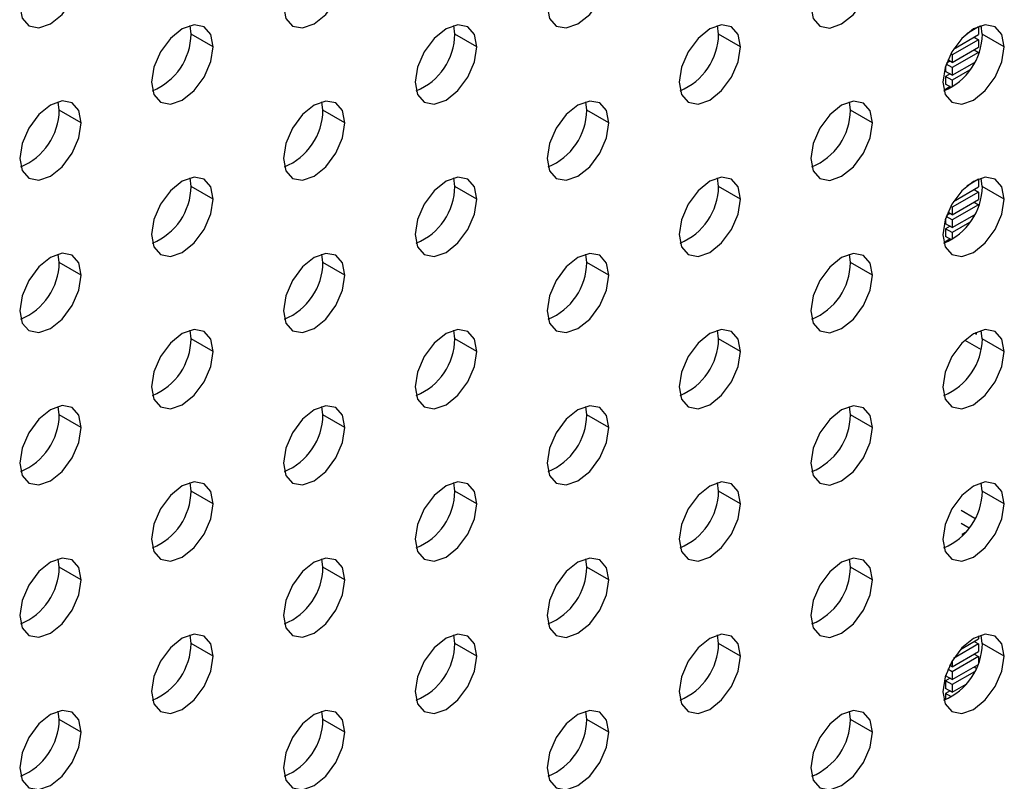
# Model space of a CAD drawing. Header units: millimetres. Extents: x 0 to 1118, y 0 to 864.
# Tile 294 of 309: x 1016.14 to 1020.1, y 702.84 to 705.9. Entities that reach past the tile are written whole.
import ezdxf

# ---------------------------------------------------------------- set-up
doc = ezdxf.new("R2010")
doc.units = ezdxf.units.MM

msp = doc.modelspace()

# ---------------------------------------------------------------- linework, layer by layer
at = {"color": 7, "linetype": 'Continuous', "lineweight": 25}
for p, q in [((1016.8254, 705.8419), (1016.8214, 705.8758)), ((1017.8861, 705.8418), (1017.8821, 705.8757)), ((1018.9468, 705.8417), (1018.9427, 705.8756)), ((1020.0074, 705.8416), (1020.0034, 705.8755)), ((1016.9138, 705.7909), (1016.8254, 705.8419)), ((1017.9745, 705.7908), (1017.8861, 705.8418)), ((1019.0352, 705.7907), (1018.9468, 705.8417)), ((1019.8917, 705.7815), (1019.9924, 705.8396)), ((1019.9924, 705.8702), (1019.9446, 705.8426)), ((1019.9908, 705.8712), (1019.9924, 705.8702)), ((1019.9924, 705.8702), (1019.9924, 705.8396)), ((1020.0051, 705.8681), (1019.9961, 705.8732)), ((1020.0958, 705.7906), (1020.0074, 705.8416)), ((1019.9924, 705.8192), (1019.8864, 705.758)), ((1019.9747, 705.8294), (1019.9924, 705.8192)), ((1019.9924, 705.8192), (1019.9924, 705.7886)), ((1019.8864, 705.758), (1019.8801, 705.7616)), ((1019.8864, 705.7274), (1019.9924, 705.7886)), ((1019.9924, 705.7682), (1019.8864, 705.7069)), ((1019.8864, 705.758), (1019.8864, 705.7274)), ((1019.9747, 705.7784), (1019.9924, 705.7682)), ((1019.9924, 705.7682), (1019.9924, 705.7648)), ((1019.8864, 705.7069), (1019.862, 705.721)), ((1019.8775, 705.7325), (1019.8632, 705.7242)), ((1019.8864, 705.7274), (1019.8685, 705.7377)), ((1019.8864, 705.6763), (1019.9758, 705.7279)), ((1019.9747, 705.7273), (1019.9753, 705.727)), ((1019.8598, 705.7146), (1019.8598, 705.6916)), ((1019.8864, 705.6763), (1019.8598, 705.6916)), ((1019.8775, 705.6814), (1019.8598, 705.6712)), ((1019.8864, 705.7069), (1019.8864, 705.6763)), ((1019.9561, 705.6962), (1019.8864, 705.6559)), ((1019.8864, 705.6559), (1019.8598, 705.6712)), ((1019.8598, 705.6712), (1019.8598, 705.6406)), ((1019.8833, 705.6271), (1019.8598, 705.6406)), ((1019.8864, 705.6559), (1019.8864, 705.6289)), ((1019.8775, 705.6304), (1019.8598, 705.6202)), ((1019.864, 705.6178), (1019.8598, 705.6202)), ((1019.8598, 705.6202), (1019.8598, 705.6162)), ((1016.2951, 705.5358), (1016.2911, 705.5696)), ((1017.3558, 705.5357), (1017.3517, 705.5695)), ((1018.4164, 705.5356), (1018.4124, 705.5694)), ((1019.4771, 705.5355), (1019.4731, 705.5693)), ((1016.3835, 705.4848), (1016.2951, 705.5358)), ((1017.4442, 705.4847), (1017.3558, 705.5357)), ((1018.5048, 705.4846), (1018.4164, 705.5356)), ((1019.5655, 705.4845), (1019.4771, 705.5355)), ((1016.8254, 705.2295), (1016.8214, 705.2634)), ((1017.8861, 705.2294), (1017.8821, 705.2633)), ((1018.9468, 705.2293), (1018.9427, 705.2632)), ((1019.9924, 705.2578), (1019.9446, 705.2302)), ((1019.9907, 705.2588), (1019.9924, 705.2578)), ((1019.9924, 705.2578), (1019.9924, 705.2272)), ((1020.0074, 705.2292), (1020.0034, 705.2631)), ((1016.9138, 705.1785), (1016.8254, 705.2295)), ((1017.9745, 705.1784), (1017.8861, 705.2294)), ((1019.0352, 705.1783), (1018.9468, 705.2293)), ((1019.9924, 705.2068), (1019.8864, 705.1456)), ((1019.8917, 705.1691), (1019.9924, 705.2272)), ((1019.9747, 705.217), (1019.9924, 705.2068)), ((1019.9924, 705.2068), (1019.9924, 705.1762)), ((1020.0958, 705.1782), (1020.0074, 705.2292)), ((1019.8864, 705.1149), (1019.9924, 705.1762)), ((1019.9747, 705.166), (1019.9924, 705.1558)), ((1019.8864, 705.1149), (1019.8685, 705.1252)), ((1019.8864, 705.1456), (1019.8801, 705.1492)), ((1019.9924, 705.1558), (1019.8864, 705.0945)), ((1019.8864, 705.1456), (1019.8864, 705.1149)), ((1019.9924, 705.1558), (1019.9924, 705.1524)), ((1019.8598, 705.1022), (1019.8598, 705.0792)), ((1019.8864, 705.0945), (1019.862, 705.1086)), ((1019.8775, 705.12), (1019.8632, 705.1118)), ((1019.8864, 705.0639), (1019.9758, 705.1155)), ((1019.8864, 705.0945), (1019.8864, 705.0639)), ((1019.9561, 705.0838), (1019.8864, 705.0435)), ((1019.9747, 705.1149), (1019.9753, 705.1146)), ((1019.8864, 705.0639), (1019.8598, 705.0792)), ((1019.8775, 705.069), (1019.8598, 705.0588)), ((1019.8864, 705.0435), (1019.8598, 705.0588)), ((1019.8598, 705.0588), (1019.8598, 705.0282)), ((1019.8864, 705.0435), (1019.8864, 705.0165)), ((1019.8833, 705.0147), (1019.8598, 705.0282)), ((1019.8775, 705.018), (1019.8598, 705.0078)), ((1019.864, 705.0054), (1019.8598, 705.0078)), ((1019.8598, 705.0078), (1019.8598, 705.0038)), ((1016.2951, 704.9234), (1016.2911, 704.9572)), ((1016.3835, 704.8723), (1016.2951, 704.9234)), ((1017.3558, 704.9233), (1017.3517, 704.9571)), ((1017.4442, 704.8722), (1017.3558, 704.9233)), ((1018.4164, 704.9232), (1018.4124, 704.957)), ((1019.4771, 704.9231), (1019.4731, 704.9569)), ((1018.5048, 704.8721), (1018.4164, 704.9232)), ((1019.5655, 704.872), (1019.4771, 704.9231)), ((1016.8254, 704.6171), (1016.8214, 704.651)), ((1017.8861, 704.617), (1017.8821, 704.6509)), ((1018.9468, 704.6169), (1018.9427, 704.6508)), ((1020.0074, 704.6168), (1020.0034, 704.6507)), ((1016.9138, 704.5661), (1016.8254, 704.6171)), ((1017.9745, 704.566), (1017.8861, 704.617)), ((1019.0352, 704.5659), (1018.9468, 704.6169)), ((1019.9369, 704.6111), (1020.0023, 704.5734)), ((1019.9761, 704.6395), (1019.9836, 704.6352)), ((1019.9836, 704.6352), (1019.9836, 704.6433)), ((1020.0958, 704.5658), (1020.0074, 704.6168)), ((1016.2951, 704.311), (1016.2911, 704.3448)), ((1017.3558, 704.3109), (1017.3517, 704.3447)), ((1018.4164, 704.3108), (1018.4124, 704.3446)), ((1019.4771, 704.3107), (1019.4731, 704.3445)), ((1016.3835, 704.2599), (1016.2951, 704.311)), ((1017.4442, 704.2598), (1017.3558, 704.3109)), ((1018.5048, 704.2597), (1018.4164, 704.3108)), ((1019.5655, 704.2596), (1019.4771, 704.3107)), ((1016.8254, 704.0047), (1016.8214, 704.0386)), ((1017.8861, 704.0046), (1017.8821, 704.0385)), ((1018.9468, 704.0045), (1018.9427, 704.0384)), ((1020.0074, 704.0044), (1020.0034, 704.0383)), ((1016.9138, 703.9537), (1016.8254, 704.0047)), ((1017.9745, 703.9536), (1017.8861, 704.0046)), ((1019.0352, 703.9535), (1018.9468, 704.0045)), ((1020.0958, 703.9534), (1020.0074, 704.0044)), ((1019.9774, 703.8937), (1019.9217, 703.9258)), ((1019.9541, 703.8561), (1019.9217, 703.8748)), ((1019.9403, 703.8386), (1019.9261, 703.8304)), ((1019.9261, 703.8304), (1019.9306, 703.8278)), ((1019.9261, 703.8304), (1019.9261, 703.8232)), ((1016.2951, 703.6986), (1016.2911, 703.7324)), ((1016.3835, 703.6475), (1016.2951, 703.6986)), ((1017.3558, 703.6985), (1017.3517, 703.7323)), ((1017.4442, 703.6474), (1017.3558, 703.6985)), ((1018.4164, 703.6984), (1018.4124, 703.7322)), ((1018.5048, 703.6473), (1018.4164, 703.6984)), ((1019.4771, 703.6983), (1019.4731, 703.7321)), ((1019.5655, 703.6472), (1019.4771, 703.6983)), ((1016.8254, 703.3923), (1016.8214, 703.4262)), ((1017.8861, 703.3922), (1017.8821, 703.4261)), ((1018.9468, 703.3921), (1018.9427, 703.426)), ((1019.9924, 703.4222), (1019.9924, 703.4104)), ((1020.0074, 703.392), (1020.0034, 703.4259)), ((1016.9138, 703.3413), (1016.8254, 703.3923)), ((1017.9745, 703.3412), (1017.8861, 703.3922)), ((1019.0352, 703.3411), (1018.9468, 703.3921)), ((1019.9924, 703.39), (1019.8917, 703.3319)), ((1019.919, 703.3681), (1019.9924, 703.4104)), ((1019.9747, 703.4002), (1019.9924, 703.39)), ((1019.9924, 703.39), (1019.9924, 703.3594)), ((1020.0958, 703.341), (1020.0074, 703.392)), ((1019.8863, 703.2981), (1019.9924, 703.3594)), ((1019.9747, 703.3491), (1019.9924, 703.3389)), ((1019.8775, 703.3032), (1019.8748, 703.3017)), ((1019.8863, 703.2981), (1019.876, 703.3041)), ((1019.9924, 703.3389), (1019.8863, 703.2777)), ((1019.8863, 703.3231), (1019.8863, 703.2981)), ((1019.8863, 703.2471), (1019.989, 703.3064)), ((1019.9924, 703.3389), (1019.9924, 703.3151)), ((1019.8598, 703.2649), (1019.8598, 703.2624)), ((1019.8863, 703.2471), (1019.8598, 703.2624)), ((1019.8863, 703.2777), (1019.8685, 703.288)), ((1019.9758, 703.2783), (1019.8863, 703.2267)), ((1019.8863, 703.2777), (1019.8863, 703.2471)), ((1019.9747, 703.2981), (1019.9832, 703.2932)), ((1019.8775, 703.2522), (1019.8598, 703.242)), ((1019.8863, 703.2267), (1019.8598, 703.242)), ((1019.8598, 703.242), (1019.8598, 703.2114)), ((1019.8863, 703.1961), (1019.942, 703.2282)), ((1019.8863, 703.2267), (1019.8863, 703.1961)), ((1019.8863, 703.1961), (1019.8598, 703.2114)), ((1019.8775, 703.2012), (1019.8598, 703.191)), ((1019.8832, 703.1774), (1019.8598, 703.191)), ((1019.8598, 703.191), (1019.8598, 703.1666)), ((1016.2951, 703.0862), (1016.2911, 703.12)), ((1017.3558, 703.0861), (1017.3517, 703.1199)), ((1018.4164, 703.086), (1018.4124, 703.1198)), ((1019.4771, 703.0859), (1019.4731, 703.1197)), ((1016.3835, 703.0351), (1016.2951, 703.0862)), ((1017.4442, 703.035), (1017.3558, 703.0861)), ((1018.5048, 703.0349), (1018.4164, 703.086)), ((1019.5655, 703.0348), (1019.4771, 703.0859))]:
    msp.add_line(p, q, dxfattribs=at)
at = {"color": 7, "linetype": 'Continuous', "lineweight": 25, "flags": 128}
for points in [[(1016.136, 705.9543), (1016.1454, 705.905), (1016.1723, 705.8742), (1016.2124, 705.8664), (1016.2598, 705.8828), (1016.3071, 705.921), (1016.3473, 705.9752), (1016.3741, 706.037), (1016.3835, 706.0972)], [(1017.1967, 705.9542), (1017.2061, 705.9049), (1017.2329, 705.8741), (1017.2731, 705.8663), (1017.3204, 705.8827), (1017.3678, 705.9209), (1017.4079, 705.9751), (1017.4347, 706.0369), (1017.4442, 706.0971)], [(1018.2573, 705.9541), (1018.2668, 705.9048), (1018.2936, 705.874), (1018.3337, 705.8662), (1018.3811, 705.8826), (1018.4284, 705.9208), (1018.4686, 705.975), (1018.4954, 706.0368), (1018.5048, 706.097)], [(1019.318, 705.954), (1019.3274, 705.9047), (1019.3542, 705.8739), (1019.3944, 705.8661), (1019.4417, 705.8825), (1019.4891, 705.9207), (1019.5292, 705.9749), (1019.5561, 706.0367), (1019.5655, 706.0969)], [(1016.9138, 705.7909), (1016.9044, 705.8402), (1016.8776, 705.871), (1016.8374, 705.8788), (1016.7901, 705.8624), (1016.7427, 705.8242), (1016.7026, 705.77), (1016.6758, 705.7082), (1016.6663, 705.648)], [(1017.9745, 705.7908), (1017.9651, 705.8401), (1017.9383, 705.8709), (1017.8981, 705.8787), (1017.8508, 705.8623), (1017.8034, 705.8241), (1017.7633, 705.7699), (1017.7364, 705.7081), (1017.727, 705.6479)], [(1019.0352, 705.7907), (1019.0257, 705.84), (1018.9989, 705.8708), (1018.9588, 705.8786), (1018.9114, 705.8622), (1018.8641, 705.824), (1018.8239, 705.7698), (1018.7971, 705.708), (1018.7877, 705.6478)], [(1020.0958, 705.7906), (1020.0864, 705.8399), (1020.0596, 705.8707), (1020.0194, 705.8785), (1019.9721, 705.8621), (1019.9247, 705.8239), (1019.8846, 705.7697), (1019.8577, 705.7079), (1019.8483, 705.6477)], [(1016.6663, 705.648), (1016.6758, 705.5988), (1016.7026, 705.5679), (1016.7427, 705.5601), (1016.7901, 705.5766), (1016.8374, 705.6148), (1016.8776, 705.6689), (1016.9044, 705.7308), (1016.9138, 705.7909)], [(1017.727, 705.6479), (1017.7364, 705.5987), (1017.7633, 705.5678), (1017.8034, 705.56), (1017.8508, 705.5765), (1017.8981, 705.6147), (1017.9383, 705.6688), (1017.9651, 705.7307), (1017.9745, 705.7908)], [(1018.7877, 705.6478), (1018.7971, 705.5986), (1018.8239, 705.5677), (1018.8641, 705.5599), (1018.9114, 705.5764), (1018.9588, 705.6146), (1018.9989, 705.6687), (1019.0257, 705.7306), (1019.0352, 705.7907)], [(1019.8483, 705.6477), (1019.8577, 705.5985), (1019.8846, 705.5676), (1019.9247, 705.5598), (1019.9721, 705.5763), (1020.0194, 705.6145), (1020.0596, 705.6686), (1020.0864, 705.7305), (1020.0958, 705.7906)], [(1016.3835, 705.4848), (1016.3741, 705.534), (1016.3473, 705.5649), (1016.3071, 705.5727), (1016.2598, 705.5562), (1016.2124, 705.518), (1016.1723, 705.4638), (1016.1454, 705.402), (1016.136, 705.3419)], [(1017.4442, 705.4847), (1017.4347, 705.5339), (1017.4079, 705.5648), (1017.3678, 705.5726), (1017.3204, 705.5561), (1017.2731, 705.5179), (1017.2329, 705.4637), (1017.2061, 705.4019), (1017.1967, 705.3418)], [(1018.5048, 705.4846), (1018.4954, 705.5338), (1018.4686, 705.5647), (1018.4284, 705.5725), (1018.3811, 705.556), (1018.3337, 705.5178), (1018.2936, 705.4636), (1018.2668, 705.4018), (1018.2573, 705.3417)], [(1019.5655, 705.4845), (1019.5561, 705.5337), (1019.5292, 705.5646), (1019.4891, 705.5724), (1019.4417, 705.5559), (1019.3944, 705.5177), (1019.3542, 705.4635), (1019.3274, 705.4017), (1019.318, 705.3416)], [(1016.136, 705.3419), (1016.1454, 705.2926), (1016.1723, 705.2618), (1016.2124, 705.254), (1016.2598, 705.2704), (1016.3071, 705.3086), (1016.3473, 705.3628), (1016.3741, 705.4246), (1016.3835, 705.4848)], [(1017.1967, 705.3418), (1017.2061, 705.2925), (1017.2329, 705.2617), (1017.2731, 705.2539), (1017.3204, 705.2703), (1017.3678, 705.3085), (1017.4079, 705.3627), (1017.4347, 705.4245), (1017.4442, 705.4847)], [(1018.2573, 705.3417), (1018.2668, 705.2924), (1018.2936, 705.2616), (1018.3337, 705.2538), (1018.3811, 705.2702), (1018.4284, 705.3084), (1018.4686, 705.3626), (1018.4954, 705.4244), (1018.5048, 705.4846)], [(1019.318, 705.3416), (1019.3274, 705.2923), (1019.3542, 705.2615), (1019.3944, 705.2537), (1019.4417, 705.2701), (1019.4891, 705.3083), (1019.5292, 705.3625), (1019.5561, 705.4243), (1019.5655, 705.4845)], [(1016.9138, 705.1785), (1016.9044, 705.2277), (1016.8776, 705.2586), (1016.8374, 705.2664), (1016.7901, 705.25), (1016.7427, 705.2117), (1016.7026, 705.1576), (1016.6758, 705.0958), (1016.6663, 705.0356)], [(1017.9745, 705.1784), (1017.9651, 705.2276), (1017.9383, 705.2585), (1017.8981, 705.2663), (1017.8508, 705.2499), (1017.8034, 705.2116), (1017.7633, 705.1575), (1017.7364, 705.0957), (1017.727, 705.0355)], [(1019.0352, 705.1783), (1019.0257, 705.2275), (1018.9989, 705.2584), (1018.9588, 705.2662), (1018.9114, 705.2498), (1018.8641, 705.2115), (1018.8239, 705.1574), (1018.7971, 705.0956), (1018.7877, 705.0354)], [(1020.0958, 705.1782), (1020.0864, 705.2274), (1020.0596, 705.2583), (1020.0194, 705.2661), (1019.9721, 705.2497), (1019.9247, 705.2114), (1019.8846, 705.1573), (1019.8577, 705.0955), (1019.8483, 705.0353)], [(1016.6663, 705.0356), (1016.6758, 704.9864), (1016.7026, 704.9555), (1016.7427, 704.9477), (1016.7901, 704.9642), (1016.8374, 705.0024), (1016.8776, 705.0565), (1016.9044, 705.1184), (1016.9138, 705.1785)], [(1017.727, 705.0355), (1017.7364, 704.9863), (1017.7633, 704.9554), (1017.8034, 704.9476), (1017.8508, 704.9641), (1017.8981, 705.0023), (1017.9383, 705.0564), (1017.9651, 705.1183), (1017.9745, 705.1784)], [(1018.7877, 705.0354), (1018.7971, 704.9862), (1018.8239, 704.9553), (1018.8641, 704.9475), (1018.9114, 704.964), (1018.9588, 705.0022), (1018.9989, 705.0563), (1019.0257, 705.1182), (1019.0352, 705.1783)], [(1019.8483, 705.0353), (1019.8577, 704.9861), (1019.8846, 704.9552), (1019.9247, 704.9474), (1019.9721, 704.9639), (1020.0194, 705.0021), (1020.0596, 705.0562), (1020.0864, 705.1181), (1020.0958, 705.1782)], [(1016.3835, 704.8723), (1016.3741, 704.9216), (1016.3473, 704.9525), (1016.3071, 704.9603), (1016.2598, 704.9438), (1016.2124, 704.9056), (1016.1723, 704.8514), (1016.1454, 704.7896), (1016.136, 704.7295)], [(1017.4442, 704.8722), (1017.4347, 704.9215), (1017.4079, 704.9524), (1017.3678, 704.9602), (1017.3204, 704.9437), (1017.2731, 704.9055), (1017.2329, 704.8513), (1017.2061, 704.7895), (1017.1967, 704.7294)], [(1018.5048, 704.8721), (1018.4954, 704.9214), (1018.4686, 704.9523), (1018.4284, 704.9601), (1018.3811, 704.9436), (1018.3337, 704.9054), (1018.2936, 704.8512), (1018.2668, 704.7894), (1018.2573, 704.7293)], [(1019.5655, 704.872), (1019.5561, 704.9213), (1019.5292, 704.9522), (1019.4891, 704.96), (1019.4417, 704.9435), (1019.3944, 704.9053), (1019.3542, 704.8511), (1019.3274, 704.7893), (1019.318, 704.7292)], [(1016.136, 704.7295), (1016.1454, 704.6802), (1016.1723, 704.6494), (1016.2124, 704.6416), (1016.2598, 704.658), (1016.3071, 704.6962), (1016.3473, 704.7504), (1016.3741, 704.8122), (1016.3835, 704.8723)], [(1017.1967, 704.7294), (1017.2061, 704.6801), (1017.2329, 704.6493), (1017.2731, 704.6415), (1017.3204, 704.6579), (1017.3678, 704.6961), (1017.4079, 704.7503), (1017.4347, 704.8121), (1017.4442, 704.8722)], [(1018.2573, 704.7293), (1018.2668, 704.68), (1018.2936, 704.6492), (1018.3337, 704.6414), (1018.3811, 704.6578), (1018.4284, 704.696), (1018.4686, 704.7502), (1018.4954, 704.812), (1018.5048, 704.8721)], [(1019.318, 704.7292), (1019.3274, 704.6799), (1019.3542, 704.6491), (1019.3944, 704.6413), (1019.4417, 704.6577), (1019.4891, 704.6959), (1019.5292, 704.7501), (1019.5561, 704.8119), (1019.5655, 704.872)], [(1016.9138, 704.5661), (1016.9044, 704.6153), (1016.8776, 704.6462), (1016.8374, 704.654), (1016.7901, 704.6376), (1016.7427, 704.5993), (1016.7026, 704.5452), (1016.6758, 704.4833), (1016.6663, 704.4232)], [(1017.9745, 704.566), (1017.9651, 704.6152), (1017.9383, 704.6461), (1017.8981, 704.6539), (1017.8508, 704.6375), (1017.8034, 704.5992), (1017.7633, 704.5451), (1017.7364, 704.4832), (1017.727, 704.4231)], [(1019.0352, 704.5659), (1019.0257, 704.6151), (1018.9989, 704.646), (1018.9588, 704.6538), (1018.9114, 704.6374), (1018.8641, 704.5991), (1018.8239, 704.545), (1018.7971, 704.4831), (1018.7877, 704.423)], [(1020.0958, 704.5658), (1020.0864, 704.615), (1020.0596, 704.6459), (1020.0194, 704.6537), (1019.9721, 704.6373), (1019.9247, 704.599), (1019.8846, 704.5449), (1019.8577, 704.483), (1019.8483, 704.4229)], [(1016.6663, 704.4232), (1016.6758, 704.374), (1016.7026, 704.3431), (1016.7427, 704.3353), (1016.7901, 704.3518), (1016.8374, 704.39), (1016.8776, 704.4441), (1016.9044, 704.506), (1016.9138, 704.5661)], [(1017.727, 704.4231), (1017.7364, 704.3739), (1017.7633, 704.343), (1017.8034, 704.3352), (1017.8508, 704.3517), (1017.8981, 704.3899), (1017.9383, 704.444), (1017.9651, 704.5059), (1017.9745, 704.566)], [(1018.7877, 704.423), (1018.7971, 704.3738), (1018.8239, 704.3429), (1018.8641, 704.3351), (1018.9114, 704.3516), (1018.9588, 704.3898), (1018.9989, 704.4439), (1019.0257, 704.5058), (1019.0352, 704.5659)], [(1019.8483, 704.4229), (1019.8577, 704.3737), (1019.8846, 704.3428), (1019.9247, 704.335), (1019.9721, 704.3515), (1020.0194, 704.3897), (1020.0596, 704.4438), (1020.0864, 704.5057), (1020.0958, 704.5658)], [(1016.3835, 704.2599), (1016.3741, 704.3092), (1016.3473, 704.3401), (1016.3071, 704.3479), (1016.2598, 704.3314), (1016.2124, 704.2932), (1016.1723, 704.239), (1016.1454, 704.1772), (1016.136, 704.1171)], [(1017.4442, 704.2598), (1017.4347, 704.3091), (1017.4079, 704.34), (1017.3678, 704.3478), (1017.3204, 704.3313), (1017.2731, 704.2931), (1017.2329, 704.2389), (1017.2061, 704.1771), (1017.1967, 704.117)], [(1018.5048, 704.2597), (1018.4954, 704.309), (1018.4686, 704.3399), (1018.4284, 704.3477), (1018.3811, 704.3312), (1018.3337, 704.293), (1018.2936, 704.2388), (1018.2668, 704.177), (1018.2573, 704.1169)], [(1019.5655, 704.2596), (1019.5561, 704.3089), (1019.5292, 704.3398), (1019.4891, 704.3476), (1019.4417, 704.3311), (1019.3944, 704.2929), (1019.3542, 704.2387), (1019.3274, 704.1769), (1019.318, 704.1168)], [(1016.136, 704.1171), (1016.1454, 704.0678), (1016.1723, 704.037), (1016.2124, 704.0292), (1016.2598, 704.0456), (1016.3071, 704.0838), (1016.3473, 704.138), (1016.3741, 704.1998), (1016.3835, 704.2599)], [(1017.1967, 704.117), (1017.2061, 704.0677), (1017.2329, 704.0369), (1017.2731, 704.0291), (1017.3204, 704.0455), (1017.3678, 704.0837), (1017.4079, 704.1379), (1017.4347, 704.1997), (1017.4442, 704.2598)], [(1018.2573, 704.1169), (1018.2668, 704.0676), (1018.2936, 704.0368), (1018.3337, 704.029), (1018.3811, 704.0454), (1018.4284, 704.0836), (1018.4686, 704.1378), (1018.4954, 704.1996), (1018.5048, 704.2597)], [(1019.318, 704.1168), (1019.3274, 704.0675), (1019.3542, 704.0367), (1019.3944, 704.0289), (1019.4417, 704.0453), (1019.4891, 704.0835), (1019.5292, 704.1377), (1019.5561, 704.1995), (1019.5655, 704.2596)], [(1016.9138, 703.9537), (1016.9044, 704.0029), (1016.8776, 704.0338), (1016.8374, 704.0416), (1016.7901, 704.0251), (1016.7427, 703.9869), (1016.7026, 703.9328), (1016.6758, 703.8709), (1016.6663, 703.8108)], [(1017.9745, 703.9536), (1017.9651, 704.0028), (1017.9383, 704.0337), (1017.8981, 704.0415), (1017.8508, 704.025), (1017.8034, 703.9868), (1017.7633, 703.9327), (1017.7364, 703.8708), (1017.727, 703.8107)], [(1019.0352, 703.9535), (1019.0257, 704.0027), (1018.9989, 704.0336), (1018.9588, 704.0414), (1018.9114, 704.0249), (1018.8641, 703.9867), (1018.8239, 703.9326), (1018.7971, 703.8707), (1018.7877, 703.8106)], [(1020.0958, 703.9534), (1020.0864, 704.0026), (1020.0596, 704.0335), (1020.0194, 704.0413), (1019.9721, 704.0249), (1019.9247, 703.9866), (1019.8846, 703.9325), (1019.8577, 703.8706), (1019.8483, 703.8105)], [(1016.6663, 703.8108), (1016.6758, 703.7616), (1016.7026, 703.7307), (1016.7427, 703.7229), (1016.7901, 703.7394), (1016.8374, 703.7776), (1016.8776, 703.8317), (1016.9044, 703.8936), (1016.9138, 703.9537)], [(1017.727, 703.8107), (1017.7364, 703.7615), (1017.7633, 703.7306), (1017.8034, 703.7228), (1017.8508, 703.7393), (1017.8981, 703.7775), (1017.9383, 703.8316), (1017.9651, 703.8935), (1017.9745, 703.9536)], [(1018.7877, 703.8106), (1018.7971, 703.7614), (1018.8239, 703.7305), (1018.8641, 703.7227), (1018.9114, 703.7392), (1018.9588, 703.7774), (1018.9989, 703.8315), (1019.0257, 703.8934), (1019.0352, 703.9535)], [(1019.8483, 703.8105), (1019.8577, 703.7613), (1019.8846, 703.7304), (1019.9247, 703.7226), (1019.9721, 703.7391), (1020.0194, 703.7773), (1020.0596, 703.8314), (1020.0864, 703.8933), (1020.0958, 703.9534)], [(1016.3835, 703.6475), (1016.3741, 703.6968), (1016.3473, 703.7277), (1016.3071, 703.7355), (1016.2598, 703.719), (1016.2124, 703.6808), (1016.1723, 703.6266), (1016.1454, 703.5648), (1016.136, 703.5047)], [(1017.4442, 703.6474), (1017.4347, 703.6967), (1017.4079, 703.7276), (1017.3678, 703.7354), (1017.3204, 703.7189), (1017.2731, 703.6807), (1017.2329, 703.6265), (1017.2061, 703.5647), (1017.1967, 703.5046)], [(1018.5048, 703.6473), (1018.4954, 703.6966), (1018.4686, 703.7275), (1018.4284, 703.7353), (1018.3811, 703.7188), (1018.3337, 703.6806), (1018.2936, 703.6264), (1018.2668, 703.5646), (1018.2573, 703.5045)], [(1019.5655, 703.6472), (1019.5561, 703.6965), (1019.5292, 703.7274), (1019.4891, 703.7352), (1019.4417, 703.7187), (1019.3944, 703.6805), (1019.3542, 703.6263), (1019.3274, 703.5645), (1019.318, 703.5044)], [(1016.136, 703.5047), (1016.1454, 703.4554), (1016.1723, 703.4245), (1016.2124, 703.4167), (1016.2598, 703.4332), (1016.3071, 703.4714), (1016.3473, 703.5256), (1016.3741, 703.5874), (1016.3835, 703.6475)], [(1017.1967, 703.5046), (1017.2061, 703.4553), (1017.2329, 703.4244), (1017.2731, 703.4166), (1017.3204, 703.4331), (1017.3678, 703.4713), (1017.4079, 703.5255), (1017.4347, 703.5873), (1017.4442, 703.6474)], [(1018.2573, 703.5045), (1018.2668, 703.4552), (1018.2936, 703.4243), (1018.3337, 703.4165), (1018.3811, 703.433), (1018.4284, 703.4712), (1018.4686, 703.5254), (1018.4954, 703.5872), (1018.5048, 703.6473)], [(1019.318, 703.5044), (1019.3274, 703.4551), (1019.3542, 703.4242), (1019.3944, 703.4164), (1019.4417, 703.4329), (1019.4891, 703.4711), (1019.5292, 703.5253), (1019.5561, 703.5871), (1019.5655, 703.6472)], [(1016.9138, 703.3413), (1016.9044, 703.3905), (1016.8776, 703.4214), (1016.8374, 703.4292), (1016.7901, 703.4127), (1016.7427, 703.3745), (1016.7026, 703.3204), (1016.6758, 703.2585), (1016.6663, 703.1984)], [(1017.9745, 703.3412), (1017.9651, 703.3904), (1017.9383, 703.4213), (1017.8981, 703.4291), (1017.8508, 703.4126), (1017.8034, 703.3744), (1017.7633, 703.3203), (1017.7364, 703.2584), (1017.727, 703.1983)], [(1019.0352, 703.3411), (1019.0257, 703.3903), (1018.9989, 703.4212), (1018.9588, 703.429), (1018.9114, 703.4125), (1018.8641, 703.3743), (1018.8239, 703.3202), (1018.7971, 703.2583), (1018.7877, 703.1982)], [(1020.0958, 703.341), (1020.0864, 703.3902), (1020.0596, 703.4211), (1020.0194, 703.4289), (1019.9721, 703.4124), (1019.9247, 703.3742), (1019.8846, 703.3201), (1019.8577, 703.2582), (1019.8483, 703.1981)], [(1016.6663, 703.1984), (1016.6758, 703.1492), (1016.7026, 703.1183), (1016.7427, 703.1105), (1016.7901, 703.127), (1016.8374, 703.1652), (1016.8776, 703.2193), (1016.9044, 703.2812), (1016.9138, 703.3413)], [(1017.727, 703.1983), (1017.7364, 703.1491), (1017.7633, 703.1182), (1017.8034, 703.1104), (1017.8508, 703.1269), (1017.8981, 703.1651), (1017.9383, 703.2192), (1017.9651, 703.2811), (1017.9745, 703.3412)], [(1018.7877, 703.1982), (1018.7971, 703.149), (1018.8239, 703.1181), (1018.8641, 703.1103), (1018.9114, 703.1268), (1018.9588, 703.165), (1018.9989, 703.2191), (1019.0257, 703.281), (1019.0352, 703.3411)], [(1019.8483, 703.1981), (1019.8577, 703.1489), (1019.8846, 703.118), (1019.9247, 703.1102), (1019.9721, 703.1267), (1020.0194, 703.1649), (1020.0596, 703.219), (1020.0864, 703.2809), (1020.0958, 703.341)], [(1016.3835, 703.0351), (1016.3741, 703.0844), (1016.3473, 703.1153), (1016.3071, 703.1231), (1016.2598, 703.1066), (1016.2124, 703.0684), (1016.1723, 703.0142), (1016.1454, 702.9524), (1016.136, 702.8923)], [(1017.4442, 703.035), (1017.4347, 703.0843), (1017.4079, 703.1152), (1017.3678, 703.123), (1017.3204, 703.1065), (1017.2731, 703.0683), (1017.2329, 703.0141), (1017.2061, 702.9523), (1017.1967, 702.8922)], [(1018.5048, 703.0349), (1018.4954, 703.0842), (1018.4686, 703.1151), (1018.4284, 703.1229), (1018.3811, 703.1064), (1018.3337, 703.0682), (1018.2936, 703.014), (1018.2668, 702.9522), (1018.2573, 702.8921)], [(1019.5655, 703.0348), (1019.5561, 703.0841), (1019.5292, 703.115), (1019.4891, 703.1228), (1019.4417, 703.1063), (1019.3944, 703.0681), (1019.3542, 703.0139), (1019.3274, 702.9521), (1019.318, 702.892)], [(1016.136, 702.8923), (1016.1454, 702.843), (1016.1723, 702.8121), (1016.2124, 702.8043), (1016.2598, 702.8208), (1016.3071, 702.859), (1016.3473, 702.9132), (1016.3741, 702.975), (1016.3835, 703.0351)], [(1017.1967, 702.8922), (1017.2061, 702.8429), (1017.2329, 702.812), (1017.2731, 702.8042), (1017.3204, 702.8207), (1017.3678, 702.8589), (1017.4079, 702.9131), (1017.4347, 702.9749), (1017.4442, 703.035)], [(1018.2573, 702.8921), (1018.2668, 702.8428), (1018.2936, 702.8119), (1018.3337, 702.8041), (1018.3811, 702.8206), (1018.4284, 702.8588), (1018.4686, 702.913), (1018.4954, 702.9748), (1018.5048, 703.0349)], [(1019.318, 702.892), (1019.3274, 702.8427), (1019.3542, 702.8118), (1019.3944, 702.804), (1019.4417, 702.8205), (1019.4891, 702.8587), (1019.5292, 702.9129), (1019.5561, 702.9747), (1019.5655, 703.0348)]]:
    msp.add_lwpolyline(points, dxfattribs=at)
at = {"color": 7, "linetype": 'Continuous', "lineweight": 25}
for centre in [(1016.5753, 705.8456), (1017.636, 705.8455), (1018.6966, 705.8454), (1019.7573, 705.8453), (1016.045, 705.5394), (1017.1056, 705.5393), (1018.1663, 705.5392), (1019.227, 705.5391), (1016.5753, 705.2332), (1017.636, 705.2331), (1018.6966, 705.233), (1019.7573, 705.2329), (1016.045, 704.927), (1017.1056, 704.9269), (1018.1663, 704.9268), (1019.227, 704.9267), (1016.5753, 704.6208), (1017.636, 704.6207), (1018.6966, 704.6206), (1019.7573, 704.6205), (1016.045, 704.3146), (1017.1056, 704.3145), (1018.1663, 704.3144), (1019.227, 704.3143), (1016.5753, 704.0084), (1017.636, 704.0083), (1018.6966, 704.0082), (1019.7573, 704.0081), (1016.045, 703.7022), (1017.1056, 703.7021), (1018.1663, 703.702), (1019.227, 703.7019), (1016.5753, 703.3959), (1017.636, 703.3958), (1018.6966, 703.3957), (1019.7573, 703.3956), (1016.045, 703.0898), (1017.1056, 703.0897), (1018.1663, 703.0896), (1019.227, 703.0895)]:
    msp.add_arc(centre, 0.2502, 292.337, 359.1667, dxfattribs=at)

doc.saveas('drawing.dxf')
